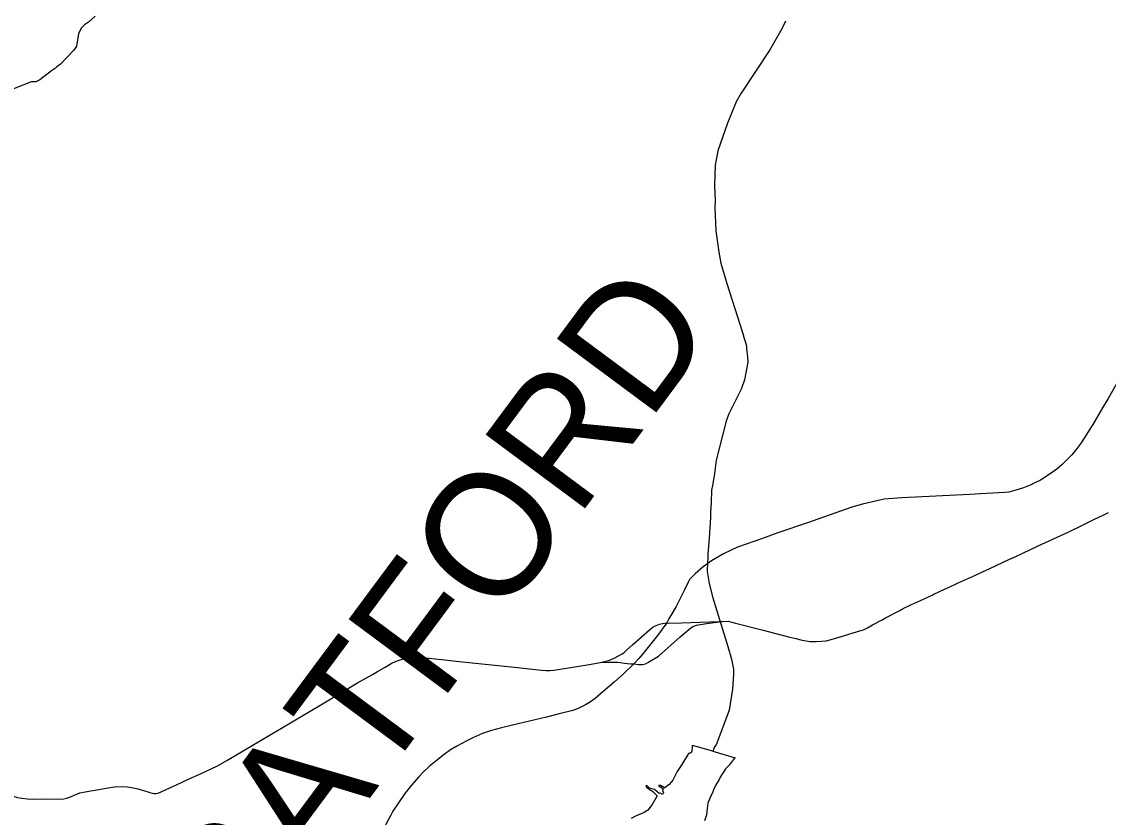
# Model space of a CAD drawing. Extents: x 0 to 2603, y -226 to 830.
# Drawn here: x 120.53 to 132.38, y 506.21 to 514.89 of the extents above; entities that cross this region are included whole.
import ezdxf

# ---------------------------------------------------------------- set-up
doc = ezdxf.new("R2010")
doc.units = 0
for name, color, linetype in [('CT_TSH_Map_Interstate_Roads', 7, 'Continuous'), ('CT_TSH_Map_Town_Limits', 7, 'Continuous'), ('CT_TSH_Map_Town_Text', 7, 'Continuous'), ('CT_TSH_Map_US_and_State_Routes', 7, 'Continuous')]:
    doc.layers.add(name, color=color, linetype=linetype)

msp = doc.modelspace()

# ---------------------------------------------------------------- linework, layer by layer
at = {"layer": 'CT_TSH_Map_Interstate_Roads'}
for p, q in [((132.142, 510.386), (132.083, 510.296)), ((131.641, 509.889), (131.572, 509.855)), ((131.714, 509.935), (131.641, 509.889)), ((131.181, 509.749), (130.985, 509.741)), ((129.098, 509.424), (128.775, 509.315)), ((128.775, 509.315), (128.609, 509.254)), ((126.539, 507.377), (126.391, 507.339)), ((126.6, 507.4), (126.539, 507.377)), ((124.709, 506.473), (124.631, 506.36))]:
    msp.add_line(p, q, dxfattribs=at)
for points in [[(132.5, 510.99), (132.377, 510.781), (132.318, 510.679)], [(132.318, 510.679), (132.211, 510.497), (132.19, 510.463), (132.142, 510.386)], [(132.083, 510.296), (132.039, 510.236), (131.982, 510.164)], [(131.982, 510.164), (131.918, 510.098), (131.877, 510.06)], [(131.877, 510.06), (131.819, 510.008), (131.773, 509.975), (131.714, 509.935)], [(131.456, 509.806), (131.373, 509.778), (131.297, 509.757), (131.252, 509.754), (131.181, 509.749)], [(131.572, 509.855), (131.528, 509.833), (131.456, 509.806)], [(130.985, 509.741), (130.871, 509.733), (130.13, 509.695), (129.934, 509.68), (129.854, 509.663), (129.699, 509.626)], [(129.699, 509.626), (129.584, 509.593), (129.098, 509.424)], [(128.609, 509.254), (128.337, 509.157), (128.267, 509.127), (128.183, 509.087), (128.051, 509.01), (127.962, 508.942), (127.873, 508.866), (127.827, 508.819), (127.813, 508.804), (127.802, 508.785), (127.758, 508.691), (127.666, 508.512), (127.589, 508.378), (127.567, 508.332)], [(127.567, 508.332), (127.465, 508.196), (127.303, 507.996), (127.259, 507.942), (127.204, 507.885)], [(127.204, 507.885), (127.093, 507.777), (126.99, 507.684), (126.842, 507.559), (126.783, 507.508), (126.732, 507.471), (126.677, 507.438), (126.6, 507.4)], [(126.391, 507.339), (126.254, 507.305), (125.883, 507.215), (125.761, 507.189), (125.652, 507.157)], [(125.652, 507.157), (125.557, 507.125), (125.457, 507.084), (125.383, 507.047)], [(125.383, 507.047), (125.274, 506.988), (125.206, 506.946), (125.137, 506.897), (125.049, 506.829), (124.979, 506.769), (124.906, 506.699)], [(124.906, 506.699), (124.862, 506.654), (124.781, 506.562), (124.709, 506.473)], [(124.631, 506.36), (124.578, 506.279), (124.557, 506.237), (124.432, 506.007)]]:
    msp.add_lwpolyline(points, dxfattribs=at)
at = {"layer": 'CT_TSH_Map_Town_Limits'}
for points in [[(121.333, 514.948), (121.258, 514.882), (121.216, 514.856), (121.178, 514.819), (121.151, 514.756), (121.127, 514.621), (121.098, 514.58), (120.955, 514.426), (120.913, 514.397), (120.899, 514.383), (120.854, 514.352), (120.727, 514.255), (120.686, 514.233), (120.632, 514.233), (120.572, 514.209), (120.424, 514.151)], [(128.861, 514.894), (128.82, 514.811), (128.688, 514.583), (128.376, 514.111), (128.321, 514.014), (128.229, 513.783), (128.123, 513.481), (128.092, 513.324), (128.085, 513.101), (128.092, 512.935), (128.089, 512.863), (128.101, 512.609), (128.131, 512.376), (128.156, 512.255), (128.221, 512.034), (128.394, 511.489), (128.408, 511.432), (128.43, 511.368), (128.435, 511.342), (128.434, 511.323), (128.447, 511.229), (128.448, 511.175), (128.412, 510.982), (128.38, 510.889), (128.243, 510.613), (128.213, 510.531), (128.102, 510.105), (128.09, 509.989), (128.084, 509.959), (128.065, 509.829), (128.052, 509.778), (128.05, 509.64), (128.042, 509.542), (128.043, 509.483), (128.025, 509.206), (128.012, 509.085), (128.013, 509.036), (128.009, 508.99), (128.006, 508.893), (128.026, 508.761), (128.067, 508.607), (128.232, 508.074), (128.271, 507.938), (128.291, 507.828), (128.294, 507.774), (128.281, 507.609), (128.244, 507.381), (128.23, 507.342), (128.102, 507.004), (128.087, 506.981), (128.067, 506.935)], [(127.824, 506.915), (127.812, 506.906), (127.803, 506.907), (127.729, 506.789)], [(127.842, 506.999), (127.841, 506.983), (127.837, 506.933), (127.832, 506.915), (127.824, 506.915)], [(127.842, 506.999), (128.065, 506.936)], [(128.065, 506.936), (128.067, 506.935)], [(128.067, 506.935), (128.31, 506.861)], [(127.729, 506.789), (127.679, 506.712), (127.63, 506.617), (127.615, 506.598)], [(128.31, 506.861), (128.3, 506.852), (128.244, 506.781), (128.206, 506.742), (128.149, 506.651), (128.138, 506.626), (128.098, 506.559), (128.075, 506.512), (128.068, 506.489), (128.038, 506.429), (128.014, 506.366), (128.005, 506.308), (127.998, 506.24), (127.977, 506.173)], [(127.43, 506.514), (127.376, 506.528), (127.353, 506.554), (127.338, 506.554), (127.345, 506.542), (127.359, 506.531)], [(127.615, 506.598), (127.59, 506.57), (127.544, 506.535), (127.541, 506.534), (127.498, 506.56), (127.48, 506.561), (127.479, 506.556), (127.526, 506.521), (127.517, 506.496), (127.531, 506.481), (127.517, 506.462), (127.493, 506.476), (127.481, 506.47), (127.43, 506.514)], [(127.359, 506.531), (127.412, 506.493), (127.459, 506.445), (127.405, 506.35), (127.357, 506.29), (127.319, 506.264), (127.225, 506.225)], [(127.225, 506.225), (127.176, 506.199)]]:
    msp.add_lwpolyline(points, dxfattribs=at)
at = {"layer": 'CT_TSH_Map_US_and_State_Routes'}
for p, q in [((132.222, 509.459), (132.331, 509.512)), ((132.331, 509.512), (132.382, 509.536)), ((131.943, 509.323), (132.099, 509.397)), ((132.099, 509.397), (132.222, 509.459)), ((131.616, 509.171), (131.943, 509.323)), ((131.448, 509.093), (131.616, 509.171)), ((131.296, 509.023), (131.373, 509.058)), ((131.373, 509.058), (131.448, 509.093)), ((131.008, 508.89), (131.089, 508.927)), ((131.089, 508.927), (131.156, 508.958)), ((131.156, 508.958), (131.296, 509.023)), ((130.868, 508.825), (130.93, 508.854)), ((130.93, 508.854), (131.008, 508.89)), ((130.477, 508.644), (130.595, 508.699)), ((130.595, 508.699), (130.643, 508.721)), ((130.643, 508.721), (130.736, 508.764)), ((130.234, 508.532), (130.333, 508.578)), ((130.333, 508.578), (130.459, 508.636)), ((130.459, 508.636), (130.477, 508.644)), ((129.949, 508.386), (130.105, 508.469)), ((128.234, 508.351), (128.316, 508.329)), ((128.316, 508.329), (128.617, 508.252)), ((129.807, 508.31), (129.914, 508.367)), ((127.712, 508.179), (127.753, 508.215)), ((128.617, 508.252), (128.893, 508.179)), ((129.48, 508.187), (129.646, 508.239)), ((129.753, 508.28), (129.807, 508.31)), ((127.473, 507.97), (127.712, 508.179)), ((128.893, 508.179), (128.972, 508.162)), ((129.257, 508.132), (129.302, 508.138)), ((125.27, 507.915), (125.937, 507.844)), ((124.355, 507.77), (124.41, 507.803)), ((123.38, 507.195), (123.776, 507.427)), ((123.258, 507.121), (123.38, 507.195)), ((122.766, 506.833), (123.123, 507.041)), ((123.123, 507.041), (123.258, 507.121)), ((122.672, 506.777), (122.766, 506.833)), ((122.365, 506.635), (122.446, 506.672)), ((122.446, 506.672), (122.59, 506.737)), ((122.59, 506.737), (122.672, 506.777)), ((122.187, 506.553), (122.219, 506.567)), ((122.219, 506.567), (122.365, 506.635)), ((121.264, 506.497), (121.392, 506.519)), ((121.392, 506.519), (121.452, 506.53)), ((120.941, 506.409), (120.989, 506.412))]:
    msp.add_line(p, q, dxfattribs=at)
for points in [[(130.736, 508.764), (130.769, 508.779), (130.868, 508.825)], [(130.105, 508.469), (130.142, 508.49), (130.234, 508.532)], [(127.125, 508.034), (127.195, 508.095), (127.376, 508.256), (127.416, 508.289), (127.45, 508.305), (127.485, 508.318), (127.518, 508.325)], [(127.518, 508.325), (127.567, 508.332)], [(127.567, 508.332), (127.597, 508.328), (127.726, 508.334)], [(127.726, 508.334), (128.234, 508.351)], [(127.753, 508.215), (127.81, 508.265), (127.85, 508.291), (127.891, 508.307), (128, 508.327), (128.169, 508.349), (128.234, 508.351)], [(129.914, 508.367), (129.931, 508.376), (129.949, 508.386)], [(129.646, 508.239), (129.709, 508.258), (129.753, 508.28)], [(128.972, 508.162), (129.043, 508.143), (129.128, 508.131)], [(129.128, 508.131), (129.195, 508.128), (129.257, 508.132)], [(129.302, 508.138), (129.359, 508.15), (129.48, 508.187)], [(126.839, 507.899), (126.889, 507.911), (126.939, 507.927), (126.992, 507.949), (127.04, 507.973), (127.077, 507.994), (127.096, 508.006), (127.125, 508.034)], [(127.204, 507.885), (127.259, 507.88), (127.3, 507.88), (127.332, 507.885), (127.36, 507.899), (127.473, 507.97)], [(124.41, 507.803), (124.495, 507.851), (124.558, 507.888), (124.615, 507.915), (124.681, 507.935), (124.732, 507.944), (124.814, 507.951)], [(124.814, 507.951), (124.896, 507.954), (125.11, 507.932), (125.27, 507.915)], [(126.401, 507.828), (126.542, 507.85), (126.742, 507.883), (126.839, 507.899)], [(126.839, 507.899), (126.918, 507.904), (126.978, 507.904)], [(126.978, 507.904), (127.033, 507.902), (127.105, 507.894), (127.169, 507.885), (127.204, 507.885)], [(123.776, 507.427), (124.194, 507.677), (124.355, 507.77)], [(125.937, 507.844), (126.101, 507.828), (126.198, 507.818), (126.251, 507.813), (126.295, 507.813), (126.335, 507.816), (126.401, 507.828)], [(121.452, 506.53), (121.541, 506.544), (121.63, 506.549)], [(121.63, 506.549), (121.683, 506.546), (121.749, 506.535), (121.796, 506.521)], [(121.996, 506.472), (122.017, 506.476), (122.187, 506.553)], [(120.438, 506.441), (120.483, 506.428), (120.532, 506.419), (120.592, 506.413)], [(120.989, 506.412), (121.02, 506.419), (121.054, 506.43), (121.101, 506.452)], [(121.101, 506.452), (121.138, 506.469), (121.164, 506.477)], [(121.164, 506.477), (121.205, 506.487), (121.264, 506.497)], [(121.796, 506.521), (121.894, 506.492), (121.929, 506.482), (121.954, 506.475), (121.974, 506.472), (121.996, 506.472)], [(120.592, 506.413), (120.653, 506.41), (120.795, 506.414), (120.941, 506.409)]]:
    msp.add_lwpolyline(points, dxfattribs=at)

# ---------------------------------------------------------------- texts
at = {"layer": 'CT_TSH_Map_Town_Text'}
msp.add_text('STRATFORD', height=1.35, rotation=53.409, dxfattribs=at).set_placement((121.564, 502.698))

doc.saveas('drawing.dxf')
